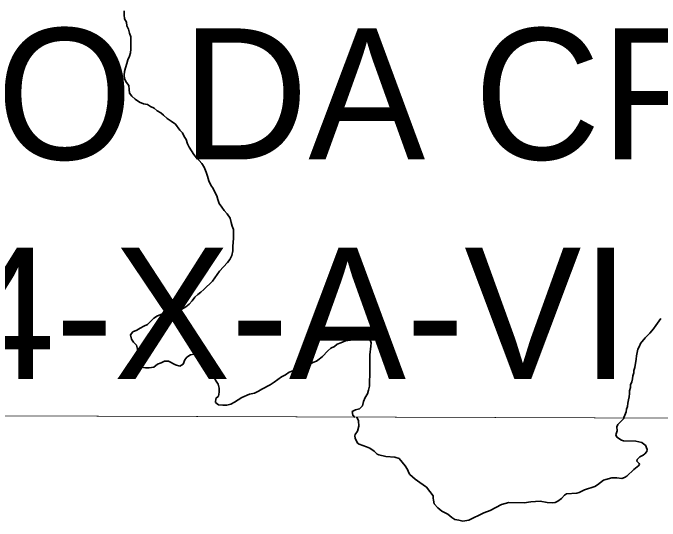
# Model space of a CAD drawing. Extents: x 553962 to 842807, y 8883888 to 9032388.
# Drawn here: x 591771 to 594238, y 8920606 to 8922544 of the extents above; entities that cross this region are included whole.
import ezdxf

# ---------------------------------------------------------------- set-up
doc = ezdxf.new("R2010")
doc.units = 0
doc.header["$LTSCALE"] = 200
doc.linetypes.add('LONG_DASH_SHORT_DASH', pattern=[9.9, 6, -1.2, 1.5, -1.2])
doc.layers.add('6', color=7, linetype='Continuous', lineweight=13)

msp = doc.modelspace()

# ---------------------------------------------------------------- linework, layer by layer
at = {"layer": '6'}
msp.add_lwpolyline([(585656.3, 8924738.8), (596655.5, 8924715.8), (596639.8, 8920989.8), (585645.8, 8921027.3)], close=True, dxfattribs=at)
at = {"layer": '6', "linetype": 'LONG_DASH_SHORT_DASH', "lineweight": 35}
for points in [[(592253.2, 8922202.8), (592237.1, 8922214.8), (592224.5, 8922226.3), (592215.4, 8922237.8), (592214.8, 8922251.9), (592213.3, 8922266.4), (592204.7, 8922278.9), (592196.1, 8922292.5), (592195.5, 8922307), (592197, 8922320.6), (592200.5, 8922334.7), (592205.9, 8922350.8), (592209.9, 8922365.3), (592215.4, 8922378.4), (592219.3, 8922391.5), (592220.3, 8922405.6), (592220.1, 8922452.2), (592215.5, 8922466.8), (592212, 8922481.8), (592205.9, 8922494.4), (592203.8, 8922508.9), (592196.8, 8922520.9), (592195.7, 8922536), (592195.6, 8922551.6)], [(592243.9, 8921333.6), (592256.4, 8921341.1), (592270.4, 8921349.2), (592284, 8921355.8), (592296.5, 8921368.4), (592308.5, 8921379.5), (592322, 8921388.6), (592338.6, 8921394.2), (592352.2, 8921397.8), (592399.8, 8921408.1), (592415.4, 8921413.7), (592430, 8921422.3), (592443.5, 8921433.4), (592454, 8921445.5), (592464.5, 8921459.1), (592476.5, 8921470.2), (592487.5, 8921478.3), (592499.5, 8921488.4), (592531.6, 8921520.6), (592558.1, 8921558.9), (592589.6, 8921591.7), (592598.1, 8921603.3), (592605.1, 8921618.4), (592609, 8921636.5), (592610, 8921653.1), (592612.4, 8921684.7), (592612.3, 8921702.8), (592611.7, 8921717.8), (592607.2, 8921730.9), (592603.1, 8921743.9), (592599, 8921761), (592587.9, 8921777), (592576.8, 8921790.5), (592568.2, 8921803.5), (592557.6, 8921817.5), (592552.5, 8921832.6), (592548.5, 8921846.1), (592540.9, 8921860.6), (592534.8, 8921873.7), (592525.7, 8921886.2), (592518.6, 8921903.2), (592512.5, 8921920.8), (592507.9, 8921936.3), (592500.3, 8921955.4), (592491.7, 8921968.9), (592481.6, 8921980.9), (592471, 8921990.9), (592461.5, 8922003.4), (592443.3, 8922031.9), (592437.2, 8922044.5), (592431.1, 8922060.5), (592424, 8922072.5), (592417.9, 8922086.6), (592407.8, 8922097.1), (592391.2, 8922120.1), (592374.6, 8922130.6), (592358.9, 8922141), (592345.3, 8922154), (592334.7, 8922163), (592321.2, 8922170.5), (592309.6, 8922181), (592296, 8922186.4), (592284.4, 8922194.4), (592268.8, 8922197.4), (592253.2, 8922202.8)], [(594099.8, 8920996.9), (594100.5, 8921000.4), (594104, 8921009.5), (594109.4, 8921021.6), (594109.9, 8921032.1), (594113.9, 8921042.7), (594114.8, 8921055.2), (594118.3, 8921067.8), (594119.8, 8921079.9), (594121.7, 8921092.4), (594121.7, 8921102.5), (594125.7, 8921114.5), (594126.1, 8921125.6), (594130.1, 8921136.6), (594133.6, 8921148.2), (594134.5, 8921159.3), (594138, 8921170.8), (594138.5, 8921180.4), (594142.4, 8921191.4), (594146.8, 8921222.6), (594147.8, 8921236.1), (594153.7, 8921261.3), (594160.2, 8921273.3), (594164.2, 8921283.4), (594181.7, 8921304.6), (594199.2, 8921321.7), (594213.7, 8921339.4), (594222.2, 8921350.9), (594228.2, 8921360.5), (594241.7, 8921377.7)], [(592506, 8921239.8), (592476.8, 8921242.7), (592462.3, 8921242.1), (592448.7, 8921239.1), (592434.7, 8921230.9), (592426.2, 8921220.4), (592419.7, 8921204.3), (592407.2, 8921196.2), (592391.1, 8921201.6), (592364.4, 8921215.6), (592348.8, 8921216), (592336.8, 8921208.9), (592322.2, 8921203.8), (592308.2, 8921192.7), (592290.1, 8921189.6), (592276.1, 8921189.6), (592260.5, 8921193), (592248.4, 8921202.5), (592247.3, 8921216.1), (592246.7, 8921233.1), (592246.7, 8921247.2), (592246.1, 8921260.7), (592242.1, 8921276.3), (592231.5, 8921287.8), (592222.9, 8921299.3), (592219.3, 8921315.4), (592228.8, 8921326.9), (592243.9, 8921333.6)], [(593074.3, 8921000.4), (593067.1, 8921009.3), (593064.5, 8921023.9), (593077.6, 8921029.5), (593092.1, 8921033), (593104.1, 8921044.7), (593108.1, 8921061.2), (593114.6, 8921076.3), (593123, 8921091.4), (593127, 8921105), (593130, 8921120.6), (593130.9, 8921135.7), (593131.8, 8921165.8), (593131.5, 8921240.1), (593135.9, 8921272.3), (593136.9, 8921285.8), (593131.3, 8921299.9), (593117.7, 8921303.8), (593102.1, 8921303.8), (593089.1, 8921299.2), (593074.5, 8921298.6), (593057.5, 8921295), (593038.4, 8921292.9), (593020.8, 8921285.8), (593007.8, 8921279.7), (592997.3, 8921271.1), (592982.7, 8921265.1), (592971.7, 8921255.5), (592951.2, 8921233.8), (592939.2, 8921223.7), (592928.1, 8921215.6), (592915.1, 8921210), (592900.1, 8921201.4), (592881.5, 8921197.8), (592854.4, 8921188.7), (592837.8, 8921178.5), (592824.8, 8921172.9), (592809.8, 8921163.3), (592795.2, 8921155.2), (592781.7, 8921146.1), (592767.7, 8921135), (592751.6, 8921125.4), (592719.5, 8921109.2), (592708, 8921101.1), (592692, 8921094), (592673.4, 8921089.9), (592644.3, 8921077.2), (592615.7, 8921059), (592602.2, 8921051.9), (592586.1, 8921047.8), (592571.5, 8921047.3), (592554.9, 8921049.2), (592543.9, 8921057.2), (592544.3, 8921072.8), (592554.8, 8921082.3), (592557.8, 8921096.9), (592557.7, 8921112), (592553.6, 8921128), (592543.5, 8921143.6), (592537.5, 8921158.1), (592533.9, 8921172.6), (592530.3, 8921189.2), (592525.7, 8921217.3), (592518.1, 8921231.3), (592506, 8921239.8)], [(593082.3, 8921002.1), (593088.7, 8920987.9), (593089.8, 8920968), (593084.4, 8920948.3), (593076.2, 8920935.2), (593075, 8920930.6), (593075.9, 8920921.5), (593084.8, 8920903), (593091.1, 8920899.2), (593119.5, 8920888.7)], [(594176.2, 8920899.4), (594168.7, 8920905.5), (594145.6, 8920910), (594098.9, 8920911.9), (594091.7, 8920913.9), (594073.9, 8920925.8), (594070.1, 8920934.3), (594074.3, 8920949.1), (594073.3, 8920964.4), (594077, 8920974.4), (594099.8, 8920996.9)], [(593119.5, 8920888.7), (593131.8, 8920884.2), (593147.7, 8920872.4), (593160.1, 8920860.8), (593166.7, 8920857.9), (593192.6, 8920851.8), (593227.7, 8920849.4), (593243.1, 8920843.9), (593266.9, 8920816.1), (593275.7, 8920802), (593280.1, 8920789), (593284.9, 8920782.6), (593304.2, 8920765.5), (593322.5, 8920752.4)], [(594030.9, 8920764), (594054.9, 8920770.3), (594073.9, 8920770.6), (594092, 8920768.1), (594103, 8920771.6), (594111.8, 8920776.3), (594138.2, 8920802.2), (594156.9, 8920817.3), (594159.3, 8920821.2), (594159, 8920825), (594150, 8920833.8), (594150.8, 8920840.9), (594161, 8920850.4), (594174.3, 8920856.6), (594180.7, 8920861.6), (594187.3, 8920871.1), (594189.3, 8920877.9), (594182.3, 8920894.6), (594176.2, 8920899.4)], [(593845.9, 8920680.4), (593849, 8920681.9), (593862.8, 8920691.4), (593874.2, 8920704.1), (593881.4, 8920709.6), (593921.2, 8920712.4), (593929.8, 8920715), (593950, 8920724.9), (593989.6, 8920737.7), (593999.3, 8920743.2), (594022.2, 8920761.7), (594030.9, 8920764)], [(593322.5, 8920752.4), (593347.4, 8920734.5), (593372.7, 8920702.2), (593373.5, 8920692.7)], [(593373.5, 8920692.7), (593374.2, 8920684.6), (593377, 8920671.6), (593390.5, 8920655.4), (593406.8, 8920642.9), (593428.8, 8920631.4), (593444, 8920618.6), (593456, 8920611.2), (593471.5, 8920608.3)], [(593591.1, 8920645.9), (593634.1, 8920668.6), (593661.5, 8920676.8), (593719.8, 8920675.5), (593745.2, 8920679.2), (593781.7, 8920682), (593808.2, 8920676), (593827.3, 8920675.2), (593837.8, 8920676.5), (593845.9, 8920680.4)], [(593471.5, 8920608.3), (593486.6, 8920605.5), (593509.7, 8920608.3), (593567, 8920636.9), (593591.1, 8920645.9)]]:
    msp.add_lwpolyline(points, dxfattribs=at)
at = {"layer": '6'}
msp.add_lwpolyline([(574684.9, 8921064.7), (596639.8, 8920989.8), (607636.3, 8920937.2), (626625.7, 8920820.5)], dxfattribs=at)

# ---------------------------------------------------------------- texts
for s, p in [('(POÇO DA CRUZ)', (590036.9, 8921984.9)), ('SC-24-X-A-VI', (590036.9, 8921147.9))]:
    msp.add_text(s, height=500, dxfattribs=at).set_placement(p)

doc.saveas('drawing.dxf')
